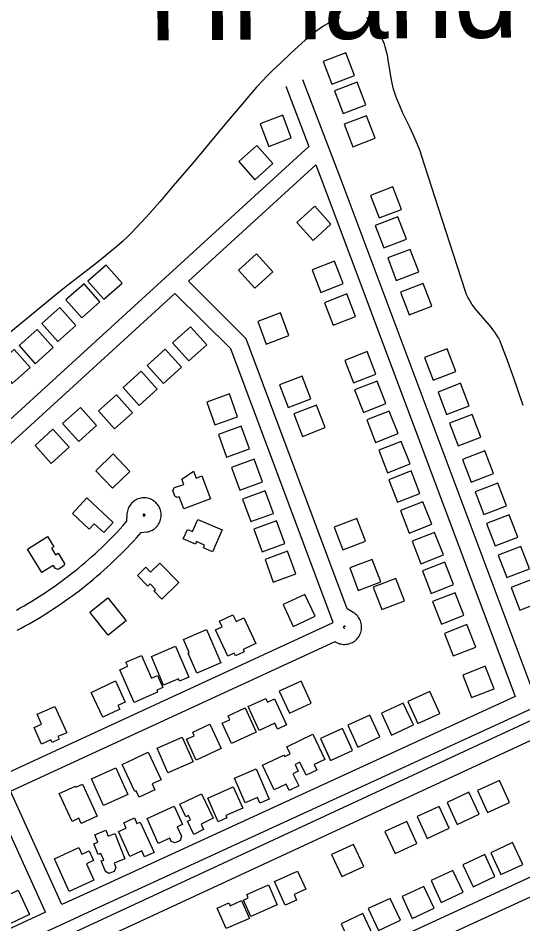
# Model space of a CAD drawing. Extents: x 3704301 to 3742427, y 506229 to 532009.
# Drawn here: x 3735023 to 3735860, y 513815 to 515315 of the extents above; entities that cross this region are included whole.
import ezdxf

# ---------------------------------------------------------------- set-up
doc = ezdxf.new("R2010")
doc.units = 0
for name, color, linetype in [('V-BLDG-OTLN', 7, 'Continuous'), ('V-ROAD-CNTR', 7, 'Continuous'), ('V-SITE-VEGE', 7, 'Continuous'), ('V-TOPO-GNAM-IDEN', 7, 'Continuous')]:
    doc.layers.add(name, color=color, linetype=linetype)

msp = doc.modelspace()

# ---------------------------------------------------------------- linework, layer by layer
at = {"layer": 'V-BLDG-OTLN'}
for points in [[(3735529.2, 515242.8), (3735543.5, 515205.4), (3735580.9, 515219.7), (3735566.6, 515257.1)], [(3735548, 515194.3), (3735562.3, 515156.9), (3735599.7, 515171.3), (3735585.4, 515208.6)], [(3735476.1, 515116.5), (3735462, 515153.9), (3735424.6, 515139.8), (3735438.7, 515102.4)], [(3735563.7, 515138.9), (3735578, 515101.6), (3735615.3, 515115.9), (3735601, 515153.2)], [(3735415.8, 515047.2), (3735445.7, 515073.8), (3735419.2, 515103.7), (3735389.2, 515077.1)], [(3735607.2, 515021.2), (3735621.5, 514983.8), (3735658.8, 514998.1), (3735644.5, 515035.5)], [(3735515.1, 515003.2), (3735485.4, 514976.4), (3735512.1, 514946.7), (3735541.8, 514973.5)], [(3735615.2, 514971.6), (3735629.6, 514934.2), (3735666.9, 514948.6), (3735652.6, 514985.9)], [(3735418.5, 514924.2), (3735388.8, 514897.4), (3735415.6, 514867.7), (3735445.3, 514894.5)], [(3735635.9, 514917.6), (3735650.2, 514880.2), (3735687.6, 514894.5), (3735673.2, 514931.9)], [(3735562.3, 514875.1), (3735547.8, 514912.4), (3735510.5, 514897.8), (3735525.1, 514860.6)], [(3735165.7, 514849.3), (3735195.6, 514875.9), (3735169.1, 514905.8), (3735139.2, 514879.2)], [(3735129.2, 514818.3), (3735159.1, 514844.9), (3735132.6, 514874.8), (3735102.7, 514848.2)], [(3735657.2, 514860.9), (3735671.5, 514823.6), (3735708.9, 514837.9), (3735694.6, 514875.2)], [(3735582.7, 514820.9), (3735568.1, 514858.1), (3735530.9, 514843.5), (3735545.5, 514806.3)], [(3735089, 514779.1), (3735118.9, 514805.6), (3735092.4, 514835.6), (3735062.5, 514809)], [(3735420.6, 514812.6), (3735434.7, 514775.1), (3735472.1, 514789.2), (3735458, 514826.7)], [(3735309.2, 514803.7), (3735279.5, 514776.9), (3735306.3, 514747.2), (3735336, 514774)], [(3735051.5, 514742.6), (3735081.5, 514769.2), (3735054.9, 514799.1), (3735025, 514772.5)], [(3735013.7, 514709.8), (3735043.6, 514736.4), (3735017, 514766.3), (3734987.1, 514739.7)], [(3735267.2, 514766.4), (3735237.5, 514739.6), (3735264.3, 514709.9), (3735294, 514736.7)], [(3735616.5, 514725.4), (3735601.9, 514762.6), (3735564.6, 514748.1), (3735579.2, 514710.8)], [(3735696.9, 514752.7), (3735711.3, 514715.4), (3735748.6, 514729.7), (3735734.3, 514767)], [(3735227.2, 514730.1), (3735197.5, 514703.3), (3735224.2, 514673.6), (3735253.9, 514700.4)], [(3735456.7, 514707.6), (3735471, 514670.2), (3735508.3, 514684.6), (3735494, 514721.9)], [(3735632.9, 514676.5), (3735618.3, 514713.7), (3735581.1, 514699.2), (3735595.6, 514661.9)], [(3735719.3, 514695.7), (3735733.6, 514658.4), (3735771, 514672.7), (3735756.6, 514710.1)], [(3735186.2, 514691.2), (3735156.5, 514664.4), (3735183.3, 514634.7), (3735213, 514661.5)], [(3735387.2, 514654.9), (3735373.5, 514692.5), (3735335.9, 514678.8), (3735349.6, 514641.2)], [(3735126.7, 514670.2), (3735097, 514643.4), (3735123.8, 514613.7), (3735153.5, 514640.5)], [(3735480.5, 514659.7), (3735494.8, 514622.3), (3735532.1, 514636.7), (3735517.8, 514674)], [(3735653, 514626.9), (3735638.4, 514664.2), (3735601.1, 514649.6), (3735615.7, 514612.4)], [(3735738.5, 514644.1), (3735752.8, 514606.8), (3735790.2, 514621.1), (3735775.8, 514658.5)], [(3735406.6, 514601.4), (3735392.9, 514639), (3735355.3, 514625.3), (3735369, 514587.7)], [(3735081.1, 514634.1), (3735051.4, 514607.3), (3735078.2, 514577.6), (3735107.9, 514604.4)], [(3735673, 514576.6), (3735658.4, 514613.8), (3735621.2, 514599.3), (3735635.7, 514562)], [(3735180, 514536.6), (3735208.8, 514564.3), (3735181, 514593.1), (3735152.2, 514565.4)], [(3735759.7, 514583.8), (3735774, 514546.5), (3735811.3, 514560.8), (3735797, 514598.2)], [(3735428.5, 514546.8), (3735414.8, 514584.4), (3735377.2, 514570.7), (3735390.9, 514533.1)], [(3735342, 514519.1), (3735297.8, 514502.4), (3735290.3, 514522.4), (3735286.7, 514521.1), (3735282.9, 514523.2), (3735280, 514532.4), (3735282.8, 514537.4), (3735297.9, 514542.8), (3735294.6, 514551.5), (3735313.9, 514564.7), (3735318.6, 514553.2), (3735327.8, 514556.8)], [(3735689.4, 514527.7), (3735674.9, 514565), (3735637.6, 514550.4), (3735652.2, 514513.1)], [(3735446.4, 514494.8), (3735432.7, 514532.3), (3735395.1, 514518.6), (3735408.8, 514481.1)], [(3735780.9, 514530.3), (3735795.2, 514493), (3735832.5, 514507.3), (3735818.2, 514544.7)], [(3735113.3, 514494.7), (3735137.2, 514520.5), (3735180.9, 514479.8), (3735165.2, 514462.9), (3735149.6, 514477.4), (3735141.4, 514468.6)], [(3735708.9, 514476.9), (3735694.3, 514514.1), (3735657.1, 514499.6), (3735671.7, 514462.3)], [(3735799.8, 514478.2), (3735814.1, 514440.9), (3735851.4, 514455.2), (3735837.1, 514492.5)], [(3735321.1, 514484.9), (3735361.4, 514467.6), (3735345.6, 514431.1), (3735330.4, 514437.7), (3735332.5, 514442.4), (3735319.3, 514448.1), (3735317.4, 514443.7), (3735297.2, 514452.4), (3735304, 514468.2), (3735312.3, 514464.6)], [(3735465.4, 514444.7), (3735451.7, 514482.3), (3735414.1, 514468.6), (3735427.8, 514431)], [(3735547.3, 514471.9), (3735561.6, 514434.6), (3735599, 514448.9), (3735584.7, 514486.2)], [(3735728.1, 514426), (3735713.6, 514463.3), (3735676.3, 514448.7), (3735690.9, 514411.5)], [(3735062.9, 514397), (3735038.9, 514435.7), (3735072.3, 514456.4), (3735082.7, 514439.6), (3735078.7, 514437.1), (3735085.3, 514426.4), (3735089.6, 514429), (3735100.1, 514412.1), (3735098.9, 514407.9), (3735089.9, 514402.1), (3735085.5, 514403.5), (3735081.6, 514408.7)], [(3735483.8, 514394.5), (3735470.1, 514432), (3735432.6, 514418.3), (3735446.3, 514380.8)], [(3735819.2, 514425.8), (3735833.5, 514388.5), (3735870.9, 514402.8), (3735856.5, 514440.1)], [(3735258.1, 514412.4), (3735289.6, 514380.4), (3735261.5, 514352.8), (3735248.2, 514366.3), (3735251, 514369), (3735242, 514378.2), (3735238.2, 514374.5), (3735221.1, 514391.9), (3735235, 514405.6), (3735242.9, 514397.5)], [(3735572.9, 514404.4), (3735587.2, 514367), (3735624.5, 514381.4), (3735610.2, 514418.7)], [(3735745.1, 514376.9), (3735730.5, 514414.1), (3735693.3, 514399.6), (3735707.8, 514362.3)], [(3735611.9, 514372.8), (3735626.2, 514335.4), (3735663.6, 514349.8), (3735649.3, 514387.1)], [(3735840.4, 514372), (3735854.7, 514334.7), (3735892, 514349), (3735877.7, 514386.4)], [(3735172.3, 514354.9), (3735202.4, 514317), (3735172.6, 514293.4), (3735142.5, 514331.2)], [(3735479.5, 514307.5), (3735515.8, 514324.5), (3735498.8, 514360.7), (3735462.6, 514343.7)], [(3735762.2, 514326.1), (3735747.7, 514363.4), (3735710.4, 514348.8), (3735725, 514311.6)], [(3735397.5, 514322.1), (3735417.5, 514279.6), (3735396.3, 514269.6), (3735398.1, 514265.7), (3735383.5, 514258.8), (3735381.3, 514263.5), (3735370.9, 514258.6), (3735350.5, 514301.9), (3735361.3, 514307), (3735357.1, 514316.1), (3735379.4, 514326.7), (3735384.5, 514316)], [(3735781.9, 514273.5), (3735767.3, 514310.7), (3735730.1, 514296.1), (3735744.6, 514258.9)], [(3735335.8, 514302.6), (3735359.6, 514247.5), (3735319.6, 514230.2), (3735305.2, 514263.5), (3735306.9, 514264.3), (3735297.5, 514286)], [(3735284, 514275.1), (3735306.1, 514223.7), (3735290.9, 514217.1), (3735289.1, 514221.1), (3735264.6, 514210.6), (3735244.2, 514258)], [(3735227.8, 514259.7), (3735244.5, 514221.9), (3735254.5, 514226.3), (3735263.3, 514206.3), (3735253.2, 514201.9), (3735254.5, 514199), (3735215.7, 514181.9), (3735191.8, 514235.9), (3735205, 514241.8), (3735202.1, 514248.3)], [(3735812.1, 514204.4), (3735797.5, 514241.7), (3735760.3, 514227.1), (3735774.8, 514189.9)], [(3735144.3, 514198.5), (3735184.6, 514217.4), (3735201, 514182.5), (3735188.7, 514176.7), (3735191.7, 514170.5), (3735163.6, 514157.3)], [(3735492.5, 514216.9), (3735456.2, 514200.2), (3735472.9, 514163.9), (3735509.2, 514180.6)], [(3735422.7, 514135.5), (3735404.7, 514174.9), (3735434, 514188.3), (3735436.7, 514182.5), (3735448.4, 514187.9), (3735468.3, 514144.5), (3735453.4, 514137.6), (3735448.9, 514147.4)], [(3735685.8, 514147.1), (3735722.2, 514163.7), (3735705.6, 514200.1), (3735669.2, 514183.5)], [(3735084.5, 514175.3), (3735103.9, 514131.7), (3735089.4, 514125.2), (3735091.3, 514120.8), (3735079.6, 514115.6), (3735077.7, 514119.8), (3735062.3, 514112.9), (3735050, 514140.5), (3735062.3, 514146), (3735055.1, 514162.2)], [(3735399.6, 514172.7), (3735418, 514132.7), (3735376.9, 514113.9), (3735361.6, 514147.4), (3735374.3, 514153.2), (3735371.3, 514159.7)], [(3735642, 514127.8), (3735678.4, 514144.5), (3735661.8, 514180.8), (3735625.4, 514164.2)], [(3735586.5, 514108), (3735622.8, 514124.7), (3735606.2, 514161), (3735569.8, 514144.4)], [(3735341.2, 514145.9), (3735360.1, 514105.6), (3735318.7, 514086.2), (3735302.5, 514120.8), (3735315.4, 514126.8), (3735312.7, 514132.5)], [(3735468.5, 514108.3), (3735511.9, 514129.2), (3735531.9, 514087.5), (3735513.8, 514078.8), (3735518.2, 514069.8), (3735500.6, 514061.4), (3735490.4, 514082.7), (3735482.4, 514078.9), (3735487.7, 514067.9), (3735478.9, 514063.7), (3735488.5, 514043.7), (3735472.5, 514036), (3735467.6, 514046.3), (3735448, 514036.9), (3735428.4, 514077.8), (3735463.9, 514094.8), (3735465.2, 514092.2), (3735474.2, 514096.5)], [(3735541.2, 514085.7), (3735577.6, 514102.3), (3735561, 514138.7), (3735524.6, 514122.1)], [(3735295.3, 514124.5), (3735313.4, 514083.4), (3735271.6, 514065.1), (3735253.6, 514106.2)], [(3735195.7, 514079.1), (3735238.8, 514099.4), (3735260.2, 514053.9), (3735245.4, 514047), (3735249.9, 514037.4), (3735223.8, 514025.1), (3735219, 514035.3), (3735216.8, 514034.3)], [(3735185.4, 514073.6), (3735205.3, 514029.4), (3735165, 514011.1), (3735145, 514055.3)], [(3735417.8, 514072), (3735439.4, 514021.9), (3735424, 514015.3), (3735420, 514024.4), (3735399.6, 514015.6), (3735382, 514056.5)], [(3735820.9, 514052.8), (3735784.6, 514036.1), (3735801.2, 513999.7), (3735837.6, 514016.4)], [(3735130.2, 514046.7), (3735154.6, 513993.6), (3735128.1, 513981.4), (3735124.1, 513990.1), (3735112.7, 513984.9), (3735091.6, 514030.8), (3735118.4, 514043.1), (3735119.1, 514041.6)], [(3735337.7, 514023.3), (3735379.9, 514042.2), (3735395.6, 514007), (3735367.8, 513994.6), (3735369.5, 513990.8), (3735355.1, 513984.4)], [(3735291.3, 514013.4), (3735327.1, 514030.6), (3735346.6, 513990.2), (3735326.5, 513980.5), (3735330.9, 513971.3), (3735314.5, 513963.4), (3735304.1, 513985), (3735309.3, 513987.5), (3735305.8, 513994.7), (3735301.4, 513992.5)], [(3735770.6, 514033), (3735734.2, 514016.3), (3735750.9, 513980), (3735787.3, 513996.7)], [(3735274.7, 513956.9), (3735255.7, 513948.4), (3735237.2, 513989.8), (3735282.2, 514009.9), (3735295.7, 513979.7), (3735287.2, 513975.9), (3735294.1, 513960.3), (3735292.2, 513953.4), (3735283.6, 513949.6), (3735277.1, 513951.5)], [(3735721.2, 514009.8), (3735684.8, 513993.2), (3735701.5, 513956.8), (3735737.8, 513973.5)], [(3735225.6, 513983.8), (3735248.6, 513933.4), (3735232.7, 513926.2), (3735228.2, 513935.9), (3735208.4, 513926.9), (3735189.7, 513968), (3735202.5, 513973.8), (3735198.5, 513982.7), (3735216.2, 513990.7), (3735220.4, 513981.4)], [(3735667.7, 513984.7), (3735631.4, 513968), (3735648.1, 513931.7), (3735684.4, 513948.4)], [(3735155.8, 513930), (3735148.7, 513947.6), (3735155.4, 513950.3), (3735150.3, 513962.9), (3735168.6, 513970.3), (3735172.7, 513960.2), (3735183.7, 513964.6), (3735200.5, 513923), (3735182.5, 513915.7), (3735185.5, 513908.5), (3735182.6, 513902.2), (3735173.9, 513898.9), (3735168.1, 513901.8), (3735161, 513919.4), (3735165.2, 513920.5), (3735160.5, 513932)], [(3735579.4, 513946.8), (3735543, 513930.1), (3735559.7, 513893.7), (3735596.1, 513910.4)], [(3735823.6, 513896.8), (3735859.8, 513913.7), (3735842.9, 513950), (3735806.6, 513933)], [(3735108.2, 513868.8), (3735083.5, 513922.8), (3735124.2, 513941.4), (3735129.1, 513930.7), (3735141.2, 513936.2), (3735148.6, 513920.1), (3735136.8, 513914.7), (3735149.1, 513887.5)], [(3735777.4, 513876.8), (3735813.7, 513893.8), (3735796.7, 513930), (3735760.5, 513913.1)], [(3735448.5, 513885.4), (3735486.6, 513902.6), (3735500, 513872.8), (3735480.7, 513864.1), (3735484.9, 513854.7), (3735466.1, 513846.3)], [(3735724.7, 513850.7), (3735761, 513867.6), (3735744, 513903.8), (3735707.8, 513886.9)], [(3735402.2, 513863.7), (3735438.1, 513879.8), (3735452.8, 513847), (3735409, 513827.3), (3735396.8, 513854.6), (3735404.7, 513858.1)], [(3735676.7, 513824), (3735713, 513841), (3735696, 513877.2), (3735659.8, 513860.3)], [(3734961.3, 513841.7), (3735023.4, 513871), (3735042.3, 513830.8), (3734990.1, 513806.2), (3734987.6, 513811.5), (3734977.8, 513806.8)], [(3735620.6, 513804.2), (3735656.9, 513821.2), (3735640, 513857.4), (3735603.7, 513840.5)], [(3735406.6, 513824.4), (3735368.2, 513807.5), (3735353.3, 513841.5), (3735372.5, 513849.9), (3735374.6, 513845.2), (3735393.7, 513853.7)], [(3735575.6, 513779), (3735611.8, 513796), (3735594.9, 513832.2), (3735558.6, 513815.3)]]:
    msp.add_lwpolyline(points, close=True, dxfattribs=at)
at = {"layer": 'V-ROAD-CNTR'}
for points in [[(3735494.8, 515212.8), (3735558.2, 515047.8), (3735874.5, 514204.3)], [(3735466.8, 515202), (3735505.2, 515102.1)], [(3734823.2, 514479.6), (3735505.2, 515102.1)], [(3735305.5, 514879.2), (3735516.7, 515072)], [(3735516.7, 515072), (3735530.2, 515037.1), (3735847.2, 514191.8)], [(3735568.9, 514336.7), (3735401.5, 514783.8), (3735305.5, 514879.2)], [(3734843.4, 514457.4), (3735283.3, 514859)], [(3735545.3, 514314.2), (3735375.7, 514767.1), (3735283.3, 514859)], [(3735227.1, 514462.9), (3735236.5, 514464), (3735238.7, 514464.4), (3735240.8, 514465), (3735242.8, 514465.7), (3735244.8, 514466.6), (3735246.8, 514467.7), (3735248.6, 514468.9), (3735250.3, 514470.2), (3735252, 514471.7), (3735253.5, 514473.3), (3735254.9, 514475), (3735256.1, 514476.8), (3735257.2, 514478.7), (3735258.2, 514480.7), (3735259, 514482.7), (3735259.6, 514484.8), (3735260.1, 514487), (3735260.4, 514489.1), (3735260.5, 514491.3), (3735260.5, 514493.5), (3735260.3, 514495.7), (3735259.9, 514497.9), (3735259.4, 514500), (3735258.7, 514502.1), (3735257.9, 514504.1), (3735256.9, 514506.1), (3735255.7, 514507.9), (3735254.4, 514509.7), (3735253, 514511.4), (3735251.4, 514512.9), (3735249.8, 514514.4), (3735248, 514515.7), (3735246.1, 514516.8), (3735244.2, 514517.8), (3735242.2, 514518.7), (3735240.1, 514519.4), (3735238, 514519.9), (3735235.8, 514520.3), (3735233.6, 514520.5), (3735231.4, 514520.5), (3735229.2, 514520.4), (3735227, 514520.1), (3735224.9, 514519.6), (3735222.8, 514519), (3735220.8, 514518.2), (3735218.8, 514517.2), (3735216.9, 514516.1), (3735215.1, 514514.9), (3735213.4, 514513.5), (3735211.8, 514512), (3735210.3, 514510.3), (3735209, 514508.6), (3735207.8, 514506.8), (3735206.7, 514504.9), (3735205.8, 514502.9), (3735205, 514500.8), (3735204.4, 514498.7), (3735204, 514496.5), (3735203.7, 514494.3), (3735203.2, 514481.1)], [(3735232.7, 514493.6), (3735233, 514493.4), (3735232.9, 514493.4), (3735232.8, 514493.5), (3735232.7, 514493.5), (3735232.6, 514493.6), (3735232.5, 514493.6), (3735232.3, 514493.6), (3735232.2, 514493.6), (3735232.1, 514493.6), (3735232, 514493.6), (3735231.9, 514493.6), (3735231.7, 514493.6), (3735231.6, 514493.6), (3735231.5, 514493.5), (3735231.4, 514493.5), (3735231.3, 514493.4), (3735231.2, 514493.4), (3735231.1, 514493.3), (3735231, 514493.2), (3735230.9, 514493.1), (3735230.8, 514493), (3735230.8, 514492.9), (3735230.7, 514492.8), (3735230.7, 514492.7), (3735230.6, 514492.6), (3735230.6, 514492.5), (3735230.5, 514492.4), (3735230.5, 514492.2), (3735230.5, 514492.1), (3735230.5, 514492), (3735230.5, 514491.9), (3735230.6, 514491.7), (3735230.6, 514491.6), (3735230.6, 514491.5), (3735230.7, 514491.4), (3735230.7, 514491.3), (3735230.8, 514491.2), (3735230.9, 514491.1), (3735230.9, 514491), (3735231, 514490.9), (3735231.1, 514490.8), (3735231.2, 514490.8), (3735231.3, 514490.7), (3735231.4, 514490.6), (3735231.5, 514490.6), (3735231.7, 514490.6), (3735231.8, 514490.5), (3735231.9, 514490.5), (3735232, 514490.5), (3735232.1, 514490.5), (3735232.3, 514490.5), (3735232.4, 514490.5), (3735232.5, 514490.5), (3735232.6, 514490.6), (3735232.7, 514490.6), (3735232.8, 514490.7), (3735232.9, 514490.7), (3735233, 514490.8), (3735233.1, 514490.9), (3735233.2, 514491), (3735233.3, 514491.1), (3735233.4, 514491.2), (3735233.4, 514491.3), (3735233.5, 514491.4), (3735233.6, 514491.5), (3735233.6, 514491.6), (3735233.6, 514491.7), (3735233.7, 514491.8), (3735233.7, 514491.9), (3735233.7, 514492.1), (3735233.7, 514492.2), (3735233.7, 514492.3), (3735233.6, 514492.4), (3735233.6, 514492.5), (3735233.6, 514492.7), (3735233.5, 514492.8), (3735233.5, 514492.9), (3735233.4, 514493), (3735233.3, 514493.1), (3735233.2, 514493.2), (3735233.3, 514493.1), (3735233.3, 514493.1)], [(3736542.1, 514477.4), (3735160.6, 513844), (3733912.3, 513267.4)], [(3735020.6, 514334.8), (3735027, 514338.3), (3735033.3, 514341.9), (3735039.6, 514345.6), (3735045.9, 514349.4), (3735052.1, 514353.2), (3735058.3, 514357.1), (3735064.4, 514361.1), (3735070.5, 514365.1), (3735076.6, 514369.2), (3735082.6, 514373.3), (3735088.5, 514377.6), (3735094.5, 514381.8), (3735100.3, 514386.2), (3735106.1, 514390.6), (3735111.9, 514395.1), (3735117.7, 514399.6), (3735123.3, 514404.2), (3735129, 514408.8), (3735134.5, 514413.6), (3735140.1, 514418.3), (3735145.5, 514423.2), (3735151, 514428.1), (3735156.3, 514433), (3735161.7, 514438), (3735166.9, 514443.1), (3735172.1, 514448.2), (3735177.3, 514453.4), (3735182.4, 514458.6), (3735187.4, 514463.9), (3735192.4, 514469.2), (3735197.3, 514474.6), (3735203.2, 514481.1)], [(3733913, 513241.3), (3734084.3, 513336.6), (3734978.4, 513737.7), (3735785.7, 514111.7), (3735994.4, 514208.4), (3736553, 514463.1)], [(3735021.6, 514301.3), (3735028.4, 514304.8), (3735035.1, 514308.5), (3735041.7, 514312.2), (3735048.3, 514316), (3735054.9, 514319.8), (3735061.5, 514323.8), (3735068, 514327.8), (3735074.4, 514331.8), (3735080.8, 514336), (3735087.2, 514340.2), (3735093.5, 514344.4), (3735099.8, 514348.8), (3735106, 514353.2), (3735112.2, 514357.6), (3735118.3, 514362.2), (3735124.4, 514366.8), (3735130.4, 514371.4), (3735136.4, 514376.2), (3735142.3, 514381), (3735148.2, 514385.8), (3735154, 514390.7), (3735159.8, 514395.7), (3735165.5, 514400.8), (3735171.2, 514405.9), (3735176.8, 514411), (3735182.3, 514416.3), (3735187.8, 514421.6), (3735193.3, 514426.9), (3735198.7, 514432.3), (3735204, 514437.8), (3735209.2, 514443.3), (3735214.5, 514448.9), (3735219.6, 514454.5), (3735227.1, 514462.9)], [(3735548.6, 514282.7), (3735550.1, 514281.7), (3735552, 514280.7), (3735554.1, 514279.9), (3735556.1, 514279.1), (3735558.3, 514278.6), (3735560.4, 514278.2), (3735562.6, 514278), (3735564.8, 514278), (3735567, 514278.1), (3735569.2, 514278.4), (3735571.3, 514278.9), (3735573.4, 514279.5), (3735575.5, 514280.3), (3735577.4, 514281.2), (3735579.3, 514282.3), (3735581.2, 514283.5), (3735582.9, 514284.9), (3735584.5, 514286.4), (3735586, 514288), (3735587.3, 514289.7), (3735588.5, 514291.6), (3735589.6, 514293.5), (3735590.5, 514295.5), (3735591.3, 514297.5), (3735591.9, 514299.6), (3735592.3, 514301.8), (3735592.6, 514304), (3735592.7, 514306.2), (3735592.6, 514308.4), (3735592.4, 514310.5), (3735592, 514312.7), (3735591.4, 514314.8), (3735590.7, 514316.9), (3735589.8, 514318.9), (3735588.8, 514320.8), (3735587.6, 514322.7), (3735586.3, 514324.4), (3735584.8, 514326.1), (3735583.2, 514327.6), (3735581.6, 514329), (3735579.8, 514330.3), (3735568.9, 514336.7)], [(3735068.9, 513834.6), (3734844.4, 514329.2)], [(3734998.6, 514062.1), (3735545.3, 514314.2)], [(3735565.4, 514307.6), (3735565.6, 514307.2), (3735565.6, 514307.3), (3735565.5, 514307.4), (3735565.4, 514307.5), (3735565.3, 514307.6), (3735565.3, 514307.6), (3735565.2, 514307.7), (3735565, 514307.8), (3735564.9, 514307.8), (3735564.8, 514307.9), (3735564.7, 514307.9), (3735564.6, 514308), (3735564.5, 514308), (3735564.4, 514308), (3735564.2, 514308), (3735564.1, 514308), (3735564, 514308), (3735563.9, 514307.9), (3735563.8, 514307.9), (3735563.6, 514307.9), (3735563.5, 514307.8), (3735563.4, 514307.7), (3735563.3, 514307.7), (3735563.2, 514307.6), (3735563.1, 514307.5), (3735563.1, 514307.4), (3735563, 514307.3), (3735562.9, 514307.2), (3735562.9, 514307.1), (3735562.8, 514307), (3735562.8, 514306.9), (3735562.7, 514306.8), (3735562.7, 514306.7), (3735562.7, 514306.5), (3735562.7, 514306.4), (3735562.7, 514306.3), (3735562.7, 514306.2), (3735562.7, 514306.1), (3735562.8, 514305.9), (3735562.8, 514305.8), (3735562.8, 514305.7), (3735562.9, 514305.6), (3735563, 514305.5), (3735563, 514305.4), (3735563.1, 514305.3), (3735563.2, 514305.2), (3735563.3, 514305.2), (3735563.4, 514305.1), (3735563.5, 514305), (3735563.6, 514305), (3735563.7, 514304.9), (3735563.9, 514304.9), (3735564, 514304.9), (3735564.1, 514304.8), (3735564.2, 514304.8), (3735564.3, 514304.8), (3735564.5, 514304.8), (3735564.6, 514304.9), (3735564.7, 514304.9), (3735564.6, 514304.8), (3735564.8, 514304.9)], [(3735011, 514034.7), (3735548.6, 514282.7)], [(3735847.2, 514191.8), (3735148.1, 513871.2), (3735096.1, 513847.2)], [(3735128.5, 513774.2), (3735798.4, 514084.4), (3735873.7, 514119.4)], [(3735096.1, 513847.2), (3735011, 514034.7)], [(3735211.2, 513589.3), (3735944.8, 513926.2)], [(3735223.4, 513561.9), (3735955.2, 513897.9)], [(3735068.9, 513834.6), (3734881.4, 513748.1)]]:
    msp.add_lwpolyline(points, dxfattribs=at)
at = {"layer": 'V-SITE-VEGE'}
for points in [[(3735556, 515315.2), (3735552.1, 515313.7), (3735548.5, 515312.1), (3735541.8, 515308.7), (3735536, 515305.5), (3735530.9, 515302.4), (3735526.6, 515299.6), (3735519.2, 515294.4), (3735513.9, 515290.4), (3735510, 515287.3), (3735504.5, 515282.7), (3735499.3, 515278.2), (3735475.6, 515256.5), (3735458.1, 515240.2), (3735445.2, 515227.9), (3735435.7, 515218.4), (3735428.8, 515211.2), (3735418.5, 515200.2), (3735408.5, 515188.9), (3735393.9, 515171.8), (3735368.7, 515141.7), (3735331.1, 515096.4), (3735312.2, 515073.9), (3735280.3, 515036.8), (3735258.2, 515010.8), (3735241.4, 514991.4), (3735228.6, 514977.2), (3735218.7, 514966.8), (3735211.1, 514959.1), (3735205.4, 514953.4), (3735196.5, 514945.1), (3735187.4, 514937.1), (3735175.4, 514927), (3735164.8, 514918.3), (3735145.9, 514903.5), (3735117.5, 514881.6), (3735103.3, 514870.6), (3735089.3, 514859.3), (3734988.7, 514777)], [(3735834.3, 514747.8), (3735828.9, 514762.3), (3735823.3, 514776.8), (3735822.1, 514779.7), (3735819.3, 514785.3), (3735816.4, 514790.4), (3735813.4, 514795), (3735810.3, 514799.2), (3735807.3, 514803), (3735783.1, 514831), (3735780.3, 514834.6), (3735775.6, 514841), (3735772.3, 514845.9), (3735770.1, 514849.7), (3735768.6, 514852.7), (3735766.6, 514857.2), (3735764.8, 514861.9), (3735745.4, 514921.6), (3735726, 514981.3), (3735692.1, 515087), (3735690, 515093.1), (3735687.9, 515098.8), (3735683.7, 515109.3), (3735679.7, 515118.3), (3735672.4, 515134.1), (3735661.1, 515157.5), (3735655.8, 515169.3), (3735650.8, 515181.3), (3735648.7, 515186.9), (3735647, 515192.3), (3735645.6, 515197.3), (3735643.5, 515206.9), (3735641.9, 515215.4), (3735636.9, 515245.6), (3735635.4, 515253.1), (3735634.1, 515258.7), (3735631.8, 515267.1), (3735630.5, 515271.3), (3735629, 515275.5), (3735626.4, 515281.8), (3735623.8, 515287.3), (3735621.3, 515292), (3735618.8, 515296), (3735616.5, 515299.4), (3735614.5, 515302.2), (3735612.5, 515304.5), (3735609, 515308.3), (3735606.3, 515310.9), (3735604.1, 515312.7), (3735600.8, 515315)], [(3735860.3, 514673.2), (3735851.5, 514699.2), (3735844.8, 514718.7), (3735834.3, 514747.8)]]:
    msp.add_lwpolyline(points, dxfattribs=at)

# ---------------------------------------------------------------- texts
at = {"layer": 'V-TOPO-GNAM-IDEN'}
msp.add_text('Hi-land', height=145, rotation=0.4872, dxfattribs=at).set_placement((3735238.8, 515277.5))

doc.saveas('drawing.dxf')
